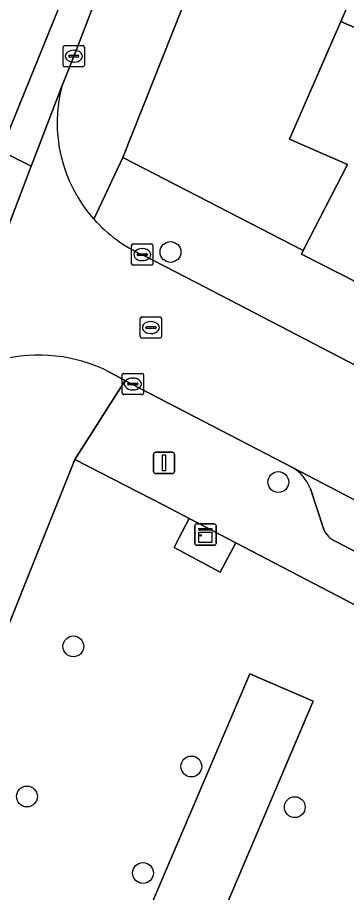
# Model space of a CAD drawing. Extents: x 160349 to 161355, y 381727 to 382854.
# Drawn here: x 160702.07 to 160717.55, y 381971.35 to 382012.45 of the extents above; entities that cross this region are included whole.
import ezdxf

# ---------------------------------------------------------------- set-up
doc = ezdxf.new("R2010")
doc.units = 0
for name, color, linetype in [('IMGEO_Boom', 7, 'Continuous'), ('IMGEO_Erf', 7, 'Continuous'), ('IMGEO_Groenvoorziening', 7, 'Continuous'), ('IMGEO_Kast', 7, 'Continuous'), ('IMGEO_Kolk', 7, 'Continuous'), ('IMGEO_Lichtmast', 7, 'Continuous'), ('IMGEO_Pand', 7, 'Continuous'), ('IMGEO_Parkeervlak_open', 7, 'Continuous'), ('IMGEO_Rijbaan_lokaal_gesloten', 7, 'Continuous'), ('IMGEO_Rijbaan_lokaal_open', 7, 'Continuous'), ('IMGEO_Rioolput', 7, 'Continuous'), ('IMGEO_Voetpad_open', 7, 'Continuous')]:
    doc.layers.add(name, color=color, linetype=linetype)

msp = doc.modelspace()

# ---------------------------------------------------------------- linework, layer by layer
at = {"layer": 'IMGEO_Boom'}
for centre in [(160709.269, 382001.436), (160714.34, 381990.631), (160704.701, 381982.912), (160710.248, 381977.272), (160702.518, 381975.862), (160715.113, 381975.362), (160707.975, 381972.269)]:
    msp.add_circle(centre, 0.489, dxfattribs=at)
at = {"layer": 'IMGEO_Erf'}
msp.add_lwpolyline([(160723.769, 382047.981), (160707.027, 382005.872), (160715.515, 382001.5), (160717.596, 382005.544), (160714.858, 382006.744), (160717.276, 382012.256), (160719.633, 382017.632)], dxfattribs=at)
at = {"layer": 'IMGEO_Groenvoorziening'}
msp.add_lwpolyline([(160719.085, 381960.112), (160724.453, 381964.141), (160723.319, 381966.309), (160723.109, 381966.861), (160723.02, 381967.74), (160723.206, 381968.604), (160723.5, 381969.165), (160728.84, 381979.174), (160712.338, 381987.781), (160711.6, 381986.403), (160709.442, 381987.559), (160709.662, 381987.997), (160710.152, 381988.921), (160708.948, 381989.542), (160704.774, 381991.694), (160703.024, 381987.36), (160698.302, 381975.543), (160696.851, 381971.923), (160683.073, 381937.506), (160694.745, 381932.874), (160710.168, 381951.541)], dxfattribs=at)
for points in [[(160707.015, 381967.615), (160712.997, 381981.617), (160715.98, 381980.346), (160710.014, 381966.338)], [(160707.015, 381967.615), (160710.014, 381966.338), (160715.98, 381980.346), (160712.997, 381981.617)]]:
    msp.add_lwpolyline(points, close=True, dxfattribs=at)
at = {"layer": 'IMGEO_Kast'}
for p, q in [((160710.411, 381987.74), (160710.411, 381988.581)), ((160710.411, 381988.581), (160710.411, 381987.74)), ((160710.486, 381988.665), (160711.327, 381988.665)), ((160711.327, 381988.665), (160710.486, 381988.665)), ((160711.411, 381988.59), (160711.411, 381987.749)), ((160711.411, 381987.749), (160711.411, 381988.59)), ((160711.336, 381987.665), (160710.495, 381987.665)), ((160710.495, 381987.665), (160711.336, 381987.665))]:
    msp.add_line(p, q, dxfattribs=at)
for points in [[(160710.606, 381988.455), (160711.206, 381988.455), (160711.206, 381988.37), (160710.606, 381988.37), (160710.606, 381988.455)], [(160710.606, 381988.28), (160711.206, 381988.28), (160711.206, 381987.791), (160710.606, 381987.791), (160710.606, 381988.28)]]:
    msp.add_lwpolyline(points, dxfattribs=at)
msp.add_circle((160710.69, 381988.129), 0.0377, dxfattribs=at)
for centre, start, end in [((160710.489, 381988.587), 92.4484, 184.2845), ((160710.489, 381988.587), 92.4484, 184.2845), ((160711.333, 381988.587), 2.4484, 94.2845), ((160711.333, 381988.587), 2.4484, 94.2845), ((160710.489, 381987.743), 182.4484, 274.2845), ((160710.489, 381987.743), 182.4484, 274.2845), ((160711.333, 381987.743), 272.4484, 4.2845), ((160711.333, 381987.743), 272.4484, 4.2845)]:
    msp.add_arc(centre, 0.0779, start, end, dxfattribs=at)
at = {"layer": 'IMGEO_Kolk'}
for p, q in [((160704.296, 382011.134), (160705.148, 382011.134)), ((160704.221, 382010.208), (160704.221, 382011.06)), ((160704.523, 382010.677), (160704.921, 382010.677)), ((160704.709, 382010.914), (160704.734, 382010.914)), ((160705.222, 382011.06), (160705.222, 382010.208)), ((160704.48, 382010.628), (160704.48, 382010.64)), ((160704.918, 382010.591), (160704.52, 382010.591)), ((160704.732, 382010.354), (160704.707, 382010.354)), ((160704.964, 382010.64), (160704.964, 382010.628)), ((160705.148, 382010.134), (160704.296, 382010.134)), ((160707.44, 382000.888), (160707.44, 382001.74)), ((160707.515, 382001.814), (160708.367, 382001.814)), ((160708.441, 382001.74), (160708.441, 382000.888)), ((160707.699, 382001.308), (160707.699, 382001.32)), ((160708.137, 382001.271), (160707.739, 382001.271)), ((160707.742, 382001.357), (160708.14, 382001.357)), ((160707.928, 382001.594), (160707.953, 382001.594)), ((160708.183, 382001.32), (160708.183, 382001.308)), ((160708.367, 382000.814), (160707.515, 382000.814)), ((160707.951, 382001.034), (160707.926, 382001.034)), ((160706.997, 381994.81), (160706.997, 381995.662)), ((160707.072, 381995.736), (160707.924, 381995.736)), ((160707.485, 381995.516), (160707.51, 381995.516)), ((160707.998, 381995.662), (160707.998, 381994.81)), ((160707.256, 381995.23), (160707.256, 381995.242)), ((160707.694, 381995.193), (160707.296, 381995.193)), ((160707.299, 381995.279), (160707.697, 381995.279)), ((160707.74, 381995.242), (160707.74, 381995.23)), ((160707.924, 381994.736), (160707.072, 381994.736)), ((160707.508, 381994.956), (160707.483, 381994.956))]:
    msp.add_line(p, q, dxfattribs=at)
for points in [[(160704.296, 382011.134), (160705.148, 382011.134)], [(160704.221, 382010.208), (160704.221, 382011.06)], [(160705.222, 382011.06), (160705.222, 382010.208)], [(160705.148, 382010.134), (160704.296, 382010.134)], [(160707.44, 382000.888), (160707.44, 382001.74)], [(160707.515, 382001.814), (160708.367, 382001.814)], [(160708.441, 382001.74), (160708.441, 382000.888)], [(160708.367, 382000.814), (160707.515, 382000.814)], [(160706.997, 381994.81), (160706.997, 381995.662)], [(160707.072, 381995.736), (160707.924, 381995.736)], [(160707.998, 381995.662), (160707.998, 381994.81)], [(160707.924, 381994.736), (160707.072, 381994.736)]]:
    msp.add_lwpolyline(points, dxfattribs=at)
for centre, radius, start, end in [((160704.298, 382011.058), 0.0765, 91.552, 178.448), ((160704.298, 382011.058), 0.0765, 91.552, 178.448), ((160705.146, 382011.058), 0.0765, 1.552, 88.448), ((160705.146, 382011.058), 0.0765, 1.552, 88.448), ((160704.52, 382010.637), 0.0403, 85.8775, 175.7526), ((160704.925, 382010.639), 0.0386, 1.7309, 96.639), ((160704.517, 382010.627), 0.0366, 178.938, 274.7102), ((160704.921, 382010.634), 0.043, 264.8664, 352.4533), ((160704.298, 382010.21), 0.0765, 181.552, 268.448), ((160704.298, 382010.21), 0.0765, 181.552, 268.448), ((160705.146, 382010.21), 0.0765, 271.552, 358.448), ((160705.146, 382010.21), 0.0765, 271.552, 358.448), ((160707.517, 382001.738), 0.0765, 91.552, 178.448), ((160707.517, 382001.738), 0.0765, 91.552, 178.448), ((160708.365, 382001.738), 0.0765, 1.552, 88.448), ((160708.365, 382001.738), 0.0765, 1.552, 88.448), ((160707.739, 382001.317), 0.0403, 85.8775, 175.7526), ((160707.736, 382001.307), 0.0366, 178.938, 274.7102), ((160708.14, 382001.314), 0.043, 264.8664, 352.4533), ((160708.144, 382001.319), 0.0386, 1.7309, 96.639), ((160707.517, 382000.89), 0.0765, 181.552, 268.448), ((160707.517, 382000.89), 0.0765, 181.552, 268.448), ((160708.365, 382000.89), 0.0765, 271.552, 358.448), ((160708.365, 382000.89), 0.0765, 271.552, 358.448), ((160707.074, 381995.66), 0.0765, 91.552, 178.448), ((160707.074, 381995.66), 0.0765, 91.552, 178.448), ((160707.922, 381995.66), 0.0765, 1.552, 88.448), ((160707.922, 381995.66), 0.0765, 1.552, 88.448), ((160707.296, 381995.239), 0.0403, 85.8775, 175.7526), ((160707.293, 381995.229), 0.0366, 178.938, 274.7102), ((160707.697, 381995.236), 0.043, 264.8664, 352.4533), ((160707.701, 381995.241), 0.0386, 1.7309, 96.639), ((160707.074, 381994.812), 0.0765, 181.552, 268.448), ((160707.074, 381994.812), 0.0765, 181.552, 268.448), ((160707.922, 381994.812), 0.0765, 271.552, 358.448), ((160707.922, 381994.812), 0.0765, 271.552, 358.448)]:
    msp.add_arc(centre, radius, start, end, dxfattribs=at)
for centre, major_axis, ratio, start_param, end_param in [((160704.708, 382010.634), (-0.387, 0.002), 0.722429, 4.712389, 7.853982), ((160704.733, 382010.634), (-0.39, 0.002), 0.717154, 1.570796, 4.712389), ((160707.927, 382001.314), (-0.387, 0.002), 0.722429, 4.712389, 7.853982), ((160707.952, 382001.314), (-0.39, 0.002), 0.717154, 1.570796, 4.712389), ((160707.484, 381995.236), (-0.387, 0.002), 0.722429, 4.712389, 7.853982), ((160707.509, 381995.236), (-0.39, 0.002), 0.717154, 1.570796, 4.712389)]:
    msp.add_ellipse(centre, major_axis=major_axis, ratio=ratio, start_param=start_param, end_param=end_param, dxfattribs=at)
at = {"layer": 'IMGEO_Lichtmast'}
for p, q in [((160708.469, 381991.133), (160708.469, 381991.933)), ((160708.469, 381991.933), (160708.469, 381991.133)), ((160708.569, 381992.033), (160709.359, 381992.033)), ((160709.359, 381992.033), (160708.569, 381992.033)), ((160709.459, 381991.933), (160709.459, 381991.133)), ((160709.459, 381991.133), (160709.459, 381991.933)), ((160709.359, 381991.033), (160708.569, 381991.033)), ((160708.569, 381991.033), (160709.359, 381991.033))]:
    msp.add_line(p, q, dxfattribs=at)
msp.add_lwpolyline([(160708.889, 381991.908), (160709.039, 381991.908), (160709.039, 381991.158), (160708.889, 381991.158), (160708.889, 381991.908)], dxfattribs=at)
for centre, start, end in [((160708.569, 381991.933), 90, 180), ((160708.569, 381991.933), 90, 180), ((160709.359, 381991.933), 0, 90), ((160709.359, 381991.933), 360, 90), ((160708.569, 381991.133), 180, 270), ((160708.569, 381991.133), 180, 270), ((160709.359, 381991.133), 270, 0), ((160709.359, 381991.133), 270, 0)]:
    msp.add_arc(centre, 0.1, start, end, dxfattribs=at)
at = {"layer": 'IMGEO_Pand'}
for points in [[(160727.691, 382014.098), (160719.633, 382017.632), (160717.276, 382012.256), (160725.334, 382008.723), (160728.445, 382007.356), (160731.55, 382005.994), (160731.559, 382006.014), (160732.171, 382007.42), (160732.875, 382009.038), (160729.941, 382010.315), (160728.664, 382009.84), (160726.282, 382010.884)], [(160724.295, 382006.353), (160727.408, 382004.989), (160728.445, 382007.356), (160725.334, 382008.723), (160717.276, 382012.256), (160714.858, 382006.744), (160717.596, 382005.544), (160715.515, 382001.5), (160715.431, 382001.338), (160718.052, 382000), (160722.531, 381997.714), (160722.601, 381997.851), (160723.698, 382000), (160723.895, 382000.386), (160722.087, 382001.309), (160722.918, 382003.211)]]:
    msp.add_lwpolyline(points, close=True, dxfattribs=at)
at = {"layer": 'IMGEO_Parkeervlak_open'}
for points in [[(160783.255, 381955.714), (160715.001, 381991.317)], [(160715.846, 381990.32), (160716.472, 381988.41)], [(160717.041, 381987.846), (160780.324, 381954.898), (160781.656, 381954.201), (160782.21, 381955.203)]]:
    msp.add_lwpolyline(points, dxfattribs=at)
for centre, radius, start, end in [((160713.975, 381989.591), 2.008, 21.2946, 59.2708), ((160717.419, 381988.797), 1.023, 202.2054, 248.3003)]:
    msp.add_arc(centre, radius, start, end, dxfattribs=at)
at = {"layer": 'IMGEO_Rijbaan_lokaal_gesloten'}
for points in [[(160696.524, 381990.659), (160696.749, 381990.258), (160698.267, 381993.805), (160702.724, 382005.472), (160701.297, 382006.186), (160706.444, 382018.907), (160712.871, 382036.35), (160718.969, 382052.415), (160728.018, 382076.284), (160733.461, 382089.005), (160737.526, 382098.251), (160743.231, 382110.677), (160748.477, 382121.661), (160754.903, 382134.448), (160758.33, 382141.071), (160759.953, 382144.071), (160767.084, 382156.956), (160773.018, 382167.169), (160774.485, 382166.436), (160782.592, 382179.909), (160781.379, 382180.62), (160792.985, 382200.423)], [(160728.018, 382076.284), (160718.969, 382052.415), (160712.871, 382036.35), (160706.444, 382018.907), (160701.297, 382006.186), (160702.724, 382005.472), (160704.168, 382009.251), (160704.765, 382010.743), (160706.286, 382014.7), (160709.327, 382022.999), (160709.375, 382023.124), (160713.284, 382033.416), (160713.707, 382034.733), (160721.146, 382054.264), (160721.269, 382054.588)]]:
    msp.add_lwpolyline(points, dxfattribs=at)
at = {"layer": 'IMGEO_Rijbaan_lokaal_open'}
for points in [[(160704.168, 382009.251), (160702.724, 382005.472), (160698.267, 381993.805), (160698.532, 381994.425)], [(160785.618, 381960.974), (160781.553, 381963.11), (160781.17, 381963.286), (160777.797, 381965.04), (160762.166, 381973.173), (160748.564, 381980.227), (160746.374, 381981.355), (160732.107, 381988.766), (160728.732, 381990.538), (160728.308, 381990.75), (160724.251, 381992.846), (160710.476, 382000), (160707.982, 382001.295)], [(160706.406, 381995.796), (160707.13, 381995.404), (160707.448, 381995.226), (160715.001, 381991.317), (160783.255, 381955.714)]]:
    msp.add_lwpolyline(points, dxfattribs=at)
for centre, radius, start, end in [((160710.722, 382007.499), 6.784, 165.0384, 221.7136), ((160710.737, 382007.526), 6.813, 221.8013, 246.1498), ((160703.101, 381989.337), 7.255, 62.9032, 104.8814)]:
    msp.add_arc(centre, radius, start, end, dxfattribs=at)
at = {"layer": 'IMGEO_Rioolput'}
for p, q in [((160707.921, 381998.387), (160708.773, 381998.387)), ((160707.846, 381997.461), (160707.846, 381998.313)), ((160708.148, 381997.93), (160708.546, 381997.93)), ((160708.334, 381998.167), (160708.359, 381998.167)), ((160708.847, 381998.313), (160708.847, 381997.461)), ((160708.105, 381997.881), (160708.105, 381997.893)), ((160708.543, 381997.844), (160708.145, 381997.844)), ((160708.357, 381997.607), (160708.332, 381997.607)), ((160708.589, 381997.893), (160708.589, 381997.881)), ((160708.773, 381997.387), (160707.921, 381997.387))]:
    msp.add_line(p, q, dxfattribs=at)
for points in [[(160707.921, 381998.387), (160708.773, 381998.387)], [(160707.846, 381997.461), (160707.846, 381998.313)], [(160708.847, 381998.313), (160708.847, 381997.461)], [(160708.773, 381997.387), (160707.921, 381997.387)]]:
    msp.add_lwpolyline(points, dxfattribs=at)
for centre, radius, start, end in [((160707.923, 381998.311), 0.0765, 91.552, 178.448), ((160707.923, 381998.311), 0.0765, 91.552, 178.448), ((160708.771, 381998.311), 0.0765, 1.552, 88.448), ((160708.771, 381998.311), 0.0765, 1.552, 88.448), ((160708.145, 381997.89), 0.0403, 85.8775, 175.7526), ((160708.55, 381997.892), 0.0386, 1.7309, 96.639), ((160708.142, 381997.88), 0.0366, 178.938, 274.7102), ((160708.546, 381997.887), 0.043, 264.8664, 352.4533), ((160707.923, 381997.463), 0.0765, 181.552, 268.448), ((160707.923, 381997.463), 0.0765, 181.552, 268.448), ((160708.771, 381997.463), 0.0765, 271.552, 358.448), ((160708.771, 381997.463), 0.0765, 271.552, 358.448)]:
    msp.add_arc(centre, radius, start, end, dxfattribs=at)
for centre, major_axis, ratio, start_param, end_param in [((160708.333, 381997.887), (-0.387, 0.002), 0.722429, 4.712389, 7.853982), ((160708.358, 381997.887), (-0.39, 0.002), 0.717154, 1.570796, 4.712389)]:
    msp.add_ellipse(centre, major_axis=major_axis, ratio=ratio, start_param=start_param, end_param=end_param, dxfattribs=at)
at = {"layer": 'IMGEO_Voetpad_open'}
for points in [[(160705.658, 382002.985), (160707.027, 382005.872), (160723.769, 382047.981), (160723.909, 382047.851), (160734.483, 382073.75), (160746.148, 382100.741), (160750.887, 382111.2), (160755.847, 382121.079), (160757.838, 382125.044), (160765.277, 382139.388), (160766.166, 382141.102), (160766.279, 382141.32), (160779.322, 382163.825)], [(160709.375, 382023.124), (160709.327, 382022.999), (160706.286, 382014.7), (160704.765, 382010.743), (160704.168, 382009.251)], [(160733.5, 381991.897), (160730.051, 381993.833), (160729.262, 381994.276), (160726.163, 381996.016), (160722.601, 381997.851), (160722.531, 381997.714), (160718.052, 382000), (160715.431, 382001.338), (160715.515, 382001.5), (160707.027, 382005.872), (160705.658, 382002.985)], [(160707.982, 382001.295), (160710.476, 382000), (160724.251, 381992.846), (160724.48, 381993.29), (160728.537, 381991.194), (160728.308, 381990.75), (160728.732, 381990.538), (160728.964, 381990.98), (160732.339, 381989.208), (160732.107, 381988.766), (160746.374, 381981.355), (160748.564, 381980.227)], [(160703.024, 381987.36), (160704.774, 381991.694), (160707.13, 381995.404), (160706.406, 381995.796)], [(160715.001, 381991.317), (160707.448, 381995.226), (160707.13, 381995.404), (160704.774, 381991.694), (160708.948, 381989.542), (160710.152, 381988.921), (160712.338, 381987.781), (160728.84, 381979.174), (160731.887, 381977.585), (160731.955, 381977.711), (160738.196, 381974.455), (160740.787, 381973.103), (160745.256, 381970.771)], [(160698.111, 381993.103), (160698.138, 381992.865), (160698.157, 381992.648), (160698.239, 381992.333), (160700.157, 381987.886), (160700.324, 381987.406), (160700.382, 381986.926), (160700.334, 381986.543), (160675.478, 381923.832), (160677.695, 381924.114), (160682.21, 381935.356), (160683.073, 381937.506), (160696.851, 381971.923), (160695.441, 381972.489), (160696.892, 381976.109), (160698.302, 381975.543), (160703.024, 381987.36)], [(160716.472, 381988.41), (160715.846, 381990.32)], [(160782.21, 381955.203), (160781.656, 381954.201), (160780.324, 381954.898), (160717.041, 381987.846)]]:
    msp.add_lwpolyline(points, dxfattribs=at)
msp.add_lwpolyline([(160712.338, 381987.781), (160710.152, 381988.921), (160709.662, 381987.997), (160709.442, 381987.559), (160711.6, 381986.403)], close=True, dxfattribs=at)
for centre, radius, start, end in [((160710.722, 382007.499), 6.784, 165.0384, 221.7136), ((160710.737, 382007.526), 6.813, 221.8013, 246.1498), ((160703.101, 381989.337), 7.255, 62.9032, 104.8814), ((160713.975, 381989.591), 2.008, 21.2946, 59.2708), ((160717.419, 381988.797), 1.023, 202.2054, 248.3003)]:
    msp.add_arc(centre, radius, start, end, dxfattribs=at)

doc.saveas('drawing.dxf')
